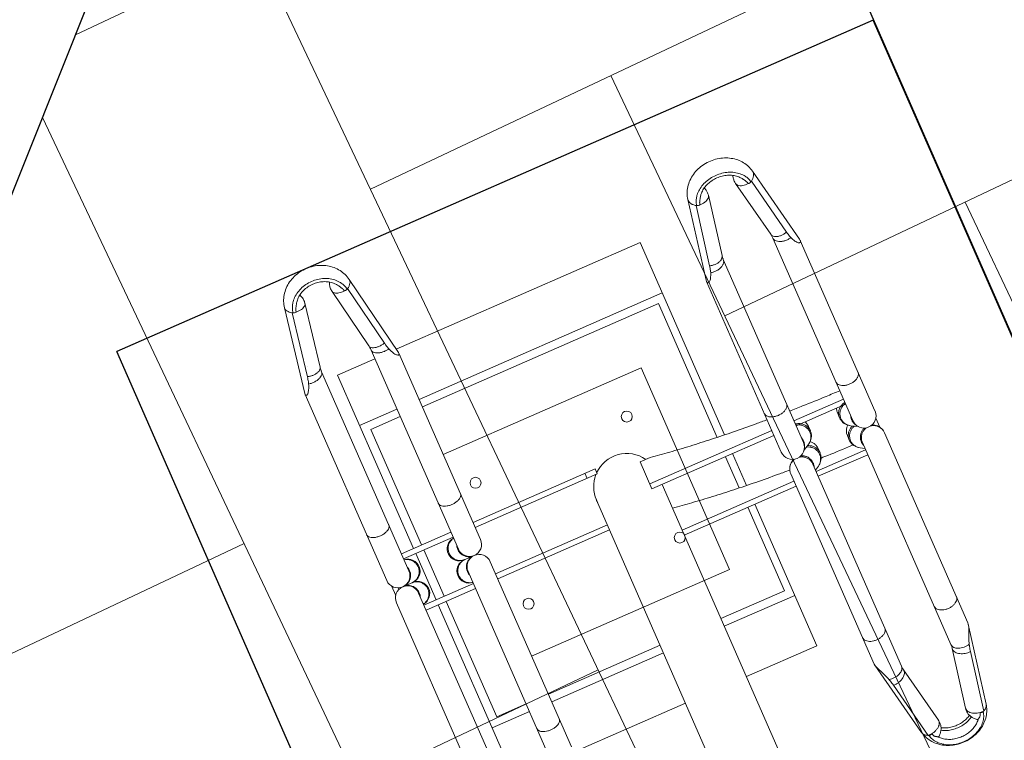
# Model space of a CAD drawing. Header units: metres. Extents: x 134157 to 138734, y 451157 to 455772.
# Tile 500 of 656: x 136619.096 to 136619.99, y 453796.769 to 453797.424. Entities that reach past the tile are written whole.
import ezdxf

# ---------------------------------------------------------------- set-up
doc = ezdxf.new("R2010")
doc.units = ezdxf.units.M
doc.linetypes.add('HIDDEN', pattern=[9.525, 6.35, -3.175])
doc.layers.add('-DR-alg-hulplijnen', color=210, linetype='Continuous', plot=False)
doc.layers.add('-DR-nw-gr-arc-gras', color=7, linetype='Continuous', true_color=0xb5d5a4)
for name, color, linetype in [('-DR-nw-inr-fietsparkeren Tulip enkele beugel', 2, 'Continuous'), ('-DR-nw-maatvoering', 3, 'Continuous'), ('-DR-nw-vh-kantverharding', 3, 'Continuous'), ('VELOPA-FIG15HIDDEN', 1, 'HIDDEN'), ('VELOPA-FIG25', 1, 'Continuous')]:
    doc.layers.add(name, color=color, linetype=linetype)
doc.layers.add('-DR-nw-vh-arc-sbs df bruinrood Broeder Alarmstraat', color=7, linetype='Continuous', lineweight=9, true_color=0xd8beb6)
doc.styles.add('2-5TXT', font='arial.ttf')
doc.styles.add('Drong', font='txt', dxfattribs={"height": 1.8})
doc.dimstyles.new('Drong', dxfattribs={"dimtxt": 1.8, "dimasz": 2.5, "dimexe": 0, "dimexo": 0, "dimgap": 0.9, "dimtad": 1, "dimzin": 0, "dimdsep": 46, "dimtxsty": 'Drong', "dimblk": 'dimblk-wit', "dimcen": 0, "dimse1": 1, "dimse2": 1, "dimclrd": 256, "dimclre": 1, "dimclrt": 7, "dimadec": 0, "dimazin": 0, "dimtfac": 1, "dimtmove": 0, "dimatfit": 3, "dimfxl": 1, "dimtolj": 1, "dimtzin": 0, "dimarcsym": 0})
doc.dimstyles.new('VELOPA-drukwerk', dxfattribs={"dimscale": 0, "dimtxt": 2.5, "dimasz": 2, "dimexe": 1, "dimexo": 1, "dimgap": 1, "dimtad": 1, "dimdec": 0, "dimdsep": 46, "dimtxsty": '2-5TXT', "dimcen": 8, "dimadec": 1, "dimazin": 0, "dimtfac": 1, "dimtdec": 0, "dimtmove": 0, "dimatfit": 3, "dimfxl": 1, "dimtolj": 1, "dimtzin": 0, "dimarcsym": 0})
pattern_1 = [(115.335625, (136419.71802, 453326.2367), (-0.223681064, -0.105903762), [0.06, -0.187485]), (205.335625, (136419.71802, 453326.2367), (0.105903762, -0.223681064), [0.06, -0.187485])]

# ---------------------------------------------------------------- blocks, each defined once
blk = doc.blocks.new('*D482')
at = {"layer": '-DR-alg-hulplijnen', "color": 0, "lineweight": -2, "ltscale": 4, "transparency": 16777216}
for p, q in [((0, -770.72), (0, -1064.73)), ((3625, -770.72), (3625, -1064.73)), ((41.43, -1044.01), (3583.57, -1044.01))]:
    blk.add_line(p, q, dxfattribs=at)
at = {"layer": '-DR-alg-hulplijnen', "color": 0, "ltscale": 4, "transparency": 16777216}
for points in [[(41.43, -1037.1), (41.43, -1050.92), (0, -1044.01)], [(3583.57, -1037.1), (3583.57, -1050.92), (3625, -1044.01)]]:
    blk.add_solid(points, dxfattribs=at)
at = {"layer": 'Defpoints', "color": 0, "ltscale": 4, "transparency": 16777216}
for p in [(0, -750), (3625, -750), (3625, -1044.01)]:
    blk.add_point(p, dxfattribs=at)
at = {"layer": '-DR-alg-hulplijnen', "color": 0, "ltscale": 4, "transparency": 16777216, "insert": (1812.5, -996.83), "char_height": 51.792, "attachment_point": 5, "style": '2-5TXT'}
blk.add_mtext('\\A1;3625', dxfattribs=at)
blk = doc.blocks.new('*D481')
at = {"layer": '-DR-alg-hulplijnen', "color": 0, "lineweight": -2, "ltscale": 4, "transparency": 16777216}
for p, q in [((3645.72, 0), (4009.12, 0)), ((3988.4, -41.43), (3988.4, -708.57)), ((3645.72, -750), (4009.12, -750))]:
    blk.add_line(p, q, dxfattribs=at)
at = {"layer": '-DR-alg-hulplijnen', "color": 0, "ltscale": 4, "transparency": 16777216}
for points in [[(3981.5, -41.43), (3995.31, -41.43), (3988.4, 0)], [(3981.5, -708.57), (3995.31, -708.57), (3988.4, -750)]]:
    blk.add_solid(points, dxfattribs=at)
at = {"layer": 'Defpoints', "color": 0, "ltscale": 4, "transparency": 16777216}
for p in [(3625, 0), (3625, -750), (3988.4, -750)]:
    blk.add_point(p, dxfattribs=at)
at = {"layer": '-DR-alg-hulplijnen', "color": 0, "ltscale": 4, "transparency": 16777216, "insert": (3941.24, -375), "char_height": 51.792, "attachment_point": 5, "rotation": 90, "style": '2-5TXT'}
blk.add_mtext('\\A1;750', dxfattribs=at)
blk = doc.blocks.new('dimblk-wit')
at = {"color": 7}
blk.add_line((0, -0.33333), (0, 0.33333), dxfattribs=at)
blk.add_solid([(0, 0), (-0.8, 0.2), (-0.8, -0.2)], dxfattribs=at)
blk = doc.blocks.new('*D634')
at = {"layer": '-DR-nw-maatvoering', "lineweight": -2, "transparency": 16777216}
blk.add_line((136616.46966, 453791.64601), (136622.29683, 453806.2632), dxfattribs=at)
at = {"layer": 'Defpoints', "color": 0, "transparency": 16777216}
for p in [(136622.48198, 453806.72765), (136622.8896, 453806.56515), (136616.69212, 453791.01906)]:
    blk.add_point(p, dxfattribs=at)
at = {"layer": '-DR-nw-maatvoering', "lineweight": -2, "transparency": 16777216, "xscale": 0.5, "yscale": 0.5, "zscale": 0.5}
for p, rotation in [((136622.48198, 453806.72765), 68.26520454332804), ((136616.2845, 453791.18156), 248.2652045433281)]:
    blk.add_blockref('dimblk-wit', p, dxfattribs=dict(at, rotation=rotation))
at = {"layer": '-DR-nw-maatvoering', "color": 7, "transparency": 16777216, "insert": (136619.04541, 453799.08928), "char_height": 0.36, "attachment_point": 5, "rotation": 68.2652, "style": 'Drong'}
blk.add_mtext('\\A1;16.75', dxfattribs=at)
blk = doc.blocks.new('Fietsenrek Tulip enkel')
at = {"layer": '-DR-alg-hulplijnen', "ltscale": 4}
for p, q in [((0, -750), (0, 0)), ((1925, 0), (0, 0)), ((0, -750), (0, 0)), ((1925, -750), (0, -750))]:
    blk.add_line(p, q, dxfattribs=at)
at = {"layer": 'VELOPA-FIG15HIDDEN', "color": 252, "linetype": 'Continuous', "lineweight": 9}
for p, q in [((272.07, -212), (272.07, -163)), ((277.07, -212), (277.07, -163)), ((323.07, -212), (323.07, -163)), ((277.07, -355), (277.07, -234)), ((323.07, -344.85), (323.07, -234)), ((309.46, -395), (309.46, -516)), ((354.69, -516), (354.69, -405.15)), ((309.46, -538), (309.46, -587)), ((354.69, -587), (354.69, -538))]:
    blk.add_line(p, q, dxfattribs=at)
for points, start_tangent, end_tangent in [([(332.84, -405.15), (335.47, -423.24), (337.87, -442.53), (339.99, -462.76), (341.83, -483.8), (343.37, -505.54), (344.03, -516.62)], (0.154868, -0.987935), (0.055549, -0.998456)), ([(345.42, -546.95), (345.55, -550.64), (346.16, -573.73), (346.25, -578.43)], (0.036012, -0.999351), (0.016893, -0.999857))]:
    blk.add_spline(points, degree=3, dxfattribs=dict(at, start_tangent=start_tangent, end_tangent=end_tangent))
at = {"layer": 'VELOPA-FIG25', "color": 252, "linetype": 'Continuous', "lineweight": 9}
for p, q in [((103.45, -141.09), (24.76, -155.41)), ((103.5, -141.08), (104.33, -141)), ((289.07, -141), (104.33, -141)), ((295.31, -143), (304.89, -143)), ((494.84, -141), (311.07, -141)), ((90.53, -149.36), (31.82, -160.04)), ((299.22, -148), (300.84, -148)), ((300.07, -152), (300.07, -162)), ((87.18, -163.39), (28.48, -174.07)), ((289.07, -163), (91.51, -163)), ((507.49, -163), (311.07, -163)), ((328.07, -212), (328.07, -163)), ((272.07, -175), (100.07, -175)), ((100.07, -175), (100.07, -212)), ((150.07, -175), (150.07, -212)), ((323.07, -175), (277.07, -175)), ((500.07, -175), (328.07, -175)), ((450.07, -175), (450.07, -212)), ((272.07, -183), (157.57, -183)), ((157.57, -183), (157.57, -212)), ((323.07, -183), (277.07, -183)), ((442.57, -183), (328.07, -183)), ((442.57, -212), (442.57, -183)), ((28.48, -200.93), (87.18, -211.61)), ((91.51, -212), (289.07, -212)), ((300.07, -213), (300.07, -223)), ((311.07, -212), (507.49, -212)), ((103.45, -233.91), (24.76, -219.59)), ((31.82, -214.96), (90.53, -225.64)), ((100.07, -233.29), (100.07, -475)), ((104.33, -234), (103.5, -233.92)), ((104.33, -234), (289.07, -234)), ((150.07, -234), (150.07, -475)), ((157.57, -234), (157.57, -468)), ((272.07, -355), (272.07, -234)), ((311.07, -234), (494.84, -234)), ((328.07, -344.85), (328.07, -234)), ((442.57, -344.85), (442.57, -234)), ((450.07, -234), (450.07, -344.85)), ((500.07, -233.11), (500.07, -344.85)), ((277.07, -345), (272.07, -345)), ((298.66, -344.85), (630.26, -344.85)), ((277.07, -355), (272.07, -355)), ((309.46, -395), (282.68, -395)), ((282.68, -395), (282.68, -405)), ((304.54, -395), (304.54, -516)), ((309.46, -405.15), (630.25, -405.15)), ((359.61, -516), (359.61, -405.15)), ((442.57, -468), (442.57, -405.15)), ((450.07, -405.15), (450.07, -475)), ((500.07, -405.15), (500.07, -475)), ((157.57, -468), (290.3, -468)), ((309.46, -468), (340.45, -468)), ((359.61, -468), (442.57, -468)), ((290.91, -475), (100.07, -475)), ((341.06, -475), (309.46, -475)), ((500.07, -475), (359.61, -475)), ((155.58, -516.13), (81.68, -530.44)), ((155.61, -516.12), (156.75, -516)), ((325.91, -516), (156.75, -516)), ((536.17, -516), (347.52, -516)), ((537.37, -516.13), (536.17, -516)), ((537.4, -516.14), (610.29, -530.44)), ((144.87, -524.36), (89.71, -535.04)), ((337.15, -522.16), (336.35, -523.53)), ((615.29, -535.04), (560.89, -524.36)), ((329.17, -541.84), (332.98, -535.37)), ((140.88, -538.37), (85.72, -549.05)), ((325.91, -538), (144.71, -538)), ((304.54, -538), (304.54, -587)), ((548.04, -538), (347.52, -538)), ((353.35, -538), (351.08, -541.84)), ((359.61, -587), (359.61, -538)), ((551.78, -538.37), (552.61, -538.45)), ((606.18, -549.04), (551.78, -538.37)), ((314.45, -548), (318.8, -548)), ((340.72, -548), (336.36, -548)), ((85.72, -575.95), (140.88, -586.63)), ((318.8, -577), (314.45, -577)), ((336.36, -577), (340.72, -577)), ((551.78, -586.63), (606.18, -575.96)), ((89.71, -589.96), (144.87, -600.64)), ((144.71, -587), (325.83, -587)), ((332.98, -589.63), (329.17, -583.16)), ((347.52, -587), (548.04, -587)), ((351.08, -583.16), (353.35, -587)), ((551.78, -586.63), (552.61, -586.55)), ((560.89, -600.64), (615.29, -589.96)), ((155.58, -608.87), (81.68, -594.56)), ((537.38, -608.87), (610.29, -594.56)), ((332.17, -607), (341.13, -607)), ((336.13, -602), (336.66, -602)), ((336.35, -601.47), (337.15, -602.84)), ((156.75, -609), (155.61, -608.88)), ((156.75, -609), (325.83, -609)), ((347.52, -609), (536.17, -609)), ((536.17, -609), (537.38, -608.87))]:
    blk.add_line(p, q, dxfattribs=at)
at = {"layer": 'VELOPA-FIG25', "color": 252, "lineweight": 9, "ltscale": 4}
for p, q in [((204.68, -430.11), (204.68, -234)), ((404.68, -430.11), (404.68, -234)), ((204.68, -430.11), (404.68, -430.11))]:
    blk.add_line(p, q, dxfattribs=at)
at = {"layer": 'VELOPA-FIG25', "color": 252, "lineweight": 9}
for centre in [(240.07, -250.5), (360.07, -250.5), (240.07, -400.5), (360.07, -400.5)]:
    blk.add_circle(centre, 5, dxfattribs=at)
at = {"layer": 'VELOPA-FIG25', "color": 252, "linetype": 'Continuous', "lineweight": 9}
for centre, radius, start, end in [((289.07, -152), 11, 270, 90), ((311.07, -152), 11, 90, 270), ((289.07, -162), 11, 185.22659, 0), ((311.07, -162), 11, 180, 354.7786), ((289.07, -213), 11, 0, 174.77355), ((311.07, -213), 11, 5.22154, 180), ((289.07, -223), 11, 270, 90), ((311.07, -223), 11, 90, 270), ((298.44, -375), 30.15, 90, 135), ((300.07, -375), 30.25, 88.04586, 96.65236), ((298.44, -375), 30.15, 138.16915, 238.34468), ((325.98, -527), 11, 270, 90), ((325.98, -598), 11, 270, 90)]:
    blk.add_arc(centre, radius, start, end, dxfattribs=at)
for points, start_tangent, end_tangent in [([(104.33, -141), (105.18, -141.17), (105.6, -141.69), (105.47, -142.5), (104.77, -143.48), (103.53, -144.56), (101.77, -145.66), (99.6, -146.72), (97.03, -147.72)], (1, 0), (-0.941904, -0.335883)), ([(243.54, -163), (245.23, -162.55), (246.78, -161.25), (248.07, -159.2), (248.99, -156.57), (249.47, -153.57), (249.47, -150.43), (248.99, -147.43), (248.07, -144.8), (246.78, -142.75), (245.23, -141.45), (243.54, -141)], (1, 0), (-1, 0)), ([(90.53, -149.36), (91.16, -152.21), (91.37, -155.1), (91.14, -157.8), (90.49, -160.13), (89.46, -161.93), (88.14, -163.06), (87.18, -163.39)], (0.285893, -0.958262), (-0.983181, -0.182632)), ([(97.03, -147.72), (95.09, -148.33), (92.92, -148.87), (90.53, -149.36)], (-0.941902, -0.335887), (-0.983851, -0.178987)), ([(91.51, -163), (93.18, -162.57), (94.71, -161.3), (95.99, -159.31), (96.92, -156.73), (97.43, -153.79), (97.46, -150.71), (97.03, -147.72)], (1, 0.000011), (-0.22413, 0.974559)), ([(24.76, -155.41), (19.14, -157.07), (13.87, -159.94), (9.11, -164.03), (5.22, -169.1), (2.33, -174.99), (0.59, -181.39), (0.07, -188.01), (0.77, -194.58), (2.64, -200.81), (5.58, -206.47), (9.41, -211.28), (14.05, -215.18), (19.19, -217.95), (24.76, -219.59)], (-0.983851, -0.178987), (0.983851, -0.178987)), ([(30.3, -157.97), (30.16, -157.81), (28.33, -156.25), (26.43, -155.44), (24.76, -155.41)], (-0.664445, 0.747337), (-0.984307, -0.176465)), ([(32.13, -160.57), (29.97, -161.09)], (-0.983851, -0.178987), (-0.95722, -0.289363)), ([(31.82, -160.04), (30.3, -157.97)], (-0.522561, 0.852602), (-0.664445, 0.747337)), ([(32.13, -160.57), (31.98, -160.3), (31.82, -160.04)], (-0.492704, 0.870197), (-0.522561, 0.852602)), ([(32.54, -163.59), (32.66, -162.61), (32.52, -161.54), (32.13, -160.57)], (0.277119, 0.960836), (-0.492704, 0.870197)), ([(289.16, -163.63), (292.17, -163.19), (295.02, -161.91), (297.39, -159.88), (299.08, -157.27), (299.96, -154.3), (300.07, -152.75)], (0.999968, 0.008039), (0, 1)), ([(310.99, -163.63), (308.23, -163.26), (305.57, -162.18), (303.3, -160.45), (301.55, -158.19), (300.45, -155.57), (300.07, -152.75)], (-0.999973, 0.00737), (0, 1)), ([(24.18, -163.89), (22.9, -164.83), (19.08, -168.65), (16.05, -173.35), (13.94, -178.73), (12.86, -184.53), (12.86, -190.47), (13.94, -196.27), (16.05, -201.65), (19.08, -206.35), (22.9, -210.17), (24.18, -211.11)], (-0.824515, -0.56584), (0.824513, -0.565843)), ([(26.44, -166.51), (23.96, -168.21), (20.78, -171.45), (18.25, -175.44), (16.49, -180.01), (15.59, -184.93), (15.58, -189.98), (16.47, -194.91), (18.22, -199.49), (20.75, -203.51), (23.94, -206.78), (26.44, -208.49)], (-0.868033, -0.496506), (0.868033, -0.496507)), ([(24.23, -163.85), (24.18, -163.89)], (-0.825955, -0.563736), (-0.824515, -0.56584)), ([(28.95, -161.43), (27.32, -162.1), (24.23, -163.85)], (-0.940515, -0.339753), (-0.825955, -0.563736)), ([(28.3, -165.34), (27.29, -165.99), (26.44, -166.51)], (-0.843505, -0.537121), (-0.868096, -0.496396)), ([(32.54, -163.59), (31.44, -163.84), (30.36, -164.21), (29.32, -164.73), (28.3, -165.34)], (-0.983851, -0.178987), (-0.843505, -0.537121)), ([(28.48, -174.07), (29.37, -173.77), (30.66, -172.72), (31.68, -171.06), (32.35, -168.88), (32.65, -166.34), (32.54, -163.59)], (0.983331, 0.181823), (-0.109832, 0.99395)), ([(29.97, -161.09), (28.95, -161.43)], (-0.95722, -0.289363), (-0.940515, -0.339753)), ([(91.51, -163), (90.06, -163.04), (88.62, -163.17), (87.18, -163.39)], (-1, -0.00001), (-0.983851, -0.178987)), ([(278.22, -163), (279.07, -165.77), (280.76, -168.38), (283.13, -170.4), (285.98, -171.69), (289.07, -172.13)], (0.163153, -0.986601), (1, 0)), ([(285.53, -163.05), (285.98, -163.19), (288.99, -163.63)], (0.947786, -0.318908), (0.999968, -0.008039)), ([(288.99, -163.63), (289.07, -163.63)], (0.999968, -0.008039), (1, 0)), ([(289.07, -172.13), (292.17, -171.69), (295.02, -170.4), (297.39, -168.38), (299.08, -165.77), (299.96, -162.8), (300.05, -162)], (1, 0), (0.06937, 0.997591)), ([(289.07, -163.63), (289.16, -163.63)], (1, 0), (0.999968, 0.008039)), ([(300.05, -162), (300.07, -161.25)], (0.06937, 0.997591), (0, 1)), ([(300.1, -161.99), (300.07, -161.25)], (-0.069162, 0.997605), (0, 1)), ([(311.07, -172.13), (308.23, -171.76), (305.57, -170.67), (303.3, -168.94), (301.55, -166.69), (300.45, -164.07), (300.1, -161.99)], (-1, 0), (-0.069162, 0.997605)), ([(311.07, -163.63), (310.99, -163.63)], (-1, 0), (-0.999973, 0.00737)), ([(321.93, -163.01), (321.7, -164.07), (320.6, -166.69), (318.85, -168.94), (316.57, -170.67), (313.92, -171.76), (311.07, -172.13)], (-0.163854, -0.986485), (-1, 0)), ([(311.16, -163.63), (311.07, -163.63)], (-0.999973, -0.00737), (-1, 0)), ([(314.58, -163.06), (313.92, -163.26), (311.16, -163.63)], (-0.948795, -0.315892), (-0.999973, -0.00737)), ([(28.48, -174.07), (24.93, -174.25), (21.42, -173.52), (19.89, -172.88)], (-0.983851, -0.178987), (-0.898158, 0.439672)), ([(28.48, -200.93), (24.93, -200.75), (21.42, -201.48), (19.89, -202.12)], (-0.983851, 0.178987), (-0.898127, -0.439737)), ([(32.54, -211.41), (32.65, -208.66), (32.35, -206.12), (31.68, -203.94), (30.66, -202.28), (29.37, -201.23), (28.48, -200.93)], (0.109832, 0.99395), (-0.98333, 0.181828)), ([(278.22, -212), (279.07, -209.23), (280.76, -206.62), (283.13, -204.6), (285.98, -203.31), (289.07, -202.87)], (0.163151, 0.986601), (1, 0)), ([(289.07, -202.87), (292.17, -203.31), (295.02, -204.6), (297.39, -206.62), (299.08, -209.23), (299.96, -212.2), (300.05, -213)], (1, 0), (0.06937, -0.997591)), ([(311.07, -202.87), (308.23, -203.24), (305.57, -204.33), (303.3, -206.06), (301.55, -208.31), (300.45, -210.93), (300.1, -213.01)], (-1, 0), (-0.069162, -0.997605)), ([(321.93, -211.99), (321.7, -210.93), (320.6, -208.31), (318.85, -206.06), (316.57, -204.33), (313.92, -203.24), (311.07, -202.87)], (-0.163856, 0.986484), (-1, 0)), ([(24.18, -211.11), (24.23, -211.15)], (0.824513, -0.565843), (0.825955, -0.563736)), ([(24.23, -211.15), (27.32, -212.9), (28.95, -213.57)], (0.825955, -0.563736), (0.940547, -0.339662)), ([(26.44, -208.49), (27.28, -209), (28.29, -209.65)], (0.868097, -0.496395), (0.843367, -0.537337)), ([(28.29, -209.65), (29.31, -210.26), (30.35, -210.78), (31.43, -211.15), (32.54, -211.41)], (0.843367, -0.537337), (0.983851, -0.178987)), ([(28.95, -213.57), (29.97, -213.91)], (0.940547, -0.339662), (0.95722, -0.289363)), ([(29.97, -213.91), (32.13, -214.43)], (0.95722, -0.289363), (0.983851, -0.178987)), ([(32.13, -214.43), (31.98, -214.7), (31.82, -214.96)], (-0.492704, -0.870197), (-0.522561, -0.852602)), ([(32.54, -211.41), (32.66, -212.39), (32.52, -213.46), (32.13, -214.43)], (0.277119, -0.960836), (-0.492704, -0.870197)), ([(90.53, -225.64), (91.16, -222.79), (91.37, -219.9), (91.14, -217.2), (90.49, -214.87), (89.46, -213.07), (88.14, -211.94), (87.18, -211.61)], (0.285893, 0.958262), (-0.983181, 0.182632)), ([(87.18, -211.61), (88.62, -211.83), (90.06, -211.96), (91.51, -212)], (0.983851, -0.178987), (1, 0)), ([(91.51, -212), (93.18, -212.43), (94.71, -213.7), (95.99, -215.69), (96.92, -218.27), (97.43, -221.21), (97.46, -224.29), (97.03, -227.28)], (1, 0), (-0.224064, -0.974575)), ([(243.54, -212), (245.23, -212.45), (246.78, -213.75), (248.07, -215.8), (248.99, -218.43), (249.47, -221.43), (249.47, -224.57), (248.99, -227.57), (248.07, -230.2), (246.78, -232.25), (245.23, -233.55), (243.54, -234)], (1, 0), (-1, 0)), ([(285.53, -211.95), (285.98, -211.81), (288.99, -211.37)], (0.947784, 0.318914), (0.999968, 0.00804)), ([(288.99, -211.37), (289.07, -211.37)], (0.999968, 0.00804), (1, 0)), ([(289.07, -211.37), (289.16, -211.37)], (1, 0), (0.999968, -0.00804)), ([(289.16, -211.37), (292.17, -211.81), (295.02, -213.09), (297.39, -215.12), (299.08, -217.73), (299.96, -220.7), (300.07, -222.25)], (0.999968, -0.00804), (0, -1)), ([(300.05, -213), (300.07, -213.75)], (0.06937, -0.997591), (0, -1)), ([(310.99, -211.37), (308.23, -211.74), (305.57, -212.82), (303.3, -214.55), (301.55, -216.81), (300.45, -219.43), (300.07, -222.25)], (-0.999973, -0.00737), (0, -1)), ([(300.1, -213.01), (300.07, -213.75)], (-0.069162, -0.997605), (0, -1)), ([(311.07, -211.37), (310.99, -211.37)], (-1, 0), (-0.999973, -0.00737)), ([(311.16, -211.37), (311.07, -211.37)], (-0.999973, 0.00737), (-1, 0)), ([(314.58, -211.94), (313.92, -211.74), (311.16, -211.37)], (-0.948797, 0.315886), (-0.999973, 0.00737)), ([(466.99, -212), (468.59, -212.37), (470.07, -213.47), (471.34, -215.22), (472.32, -217.5), (472.94, -220.15), (473.15, -223), (472.94, -225.85), (472.32, -228.5), (471.34, -230.78), (470.07, -232.53), (468.59, -233.63), (466.99, -234)], (1, 0), (-1, 0)), ([(24.76, -219.59), (26.43, -219.56), (28.33, -218.75), (30.16, -217.19), (30.3, -217.03)], (0.984307, -0.176465), (0.664445, 0.747337)), ([(30.3, -217.03), (31.82, -214.96)], (0.664445, 0.747337), (0.522561, 0.852602)), ([(90.53, -225.64), (92.92, -226.13), (95.09, -226.67), (97.03, -227.28)], (0.983851, -0.178987), (0.941904, -0.335883)), ([(97.03, -227.28), (99.61, -228.29), (101.78, -229.34), (103.54, -230.45), (104.79, -231.53), (105.47, -232.51), (105.6, -233.31), (105.18, -233.83), (104.33, -234)], (0.941904, -0.335883), (-1, 0)), ([(301.7, -344.87), (300.51, -344.85)], (-0.99923, 0.039239), (-1, 0.000004)), ([(282.68, -405), (285.33, -423.24), (287.72, -442.53), (289.84, -462.76), (291.68, -483.8), (293.23, -505.54), (293.85, -516)], (0.155063, -0.987905), (0.055968, -0.998433)), ([(156.75, -516), (157.74, -516.17), (158.34, -516.69), (158.4, -517.5), (157.89, -518.48), (156.84, -519.56), (155.28, -520.66), (153.31, -521.72), (150.95, -522.72)], (1, 0), (-0.932927, -0.360065)), ([(287.55, -538), (289.46, -537.55), (291.21, -536.25), (292.67, -534.2), (293.71, -531.57), (294.25, -528.57), (294.25, -525.43), (293.71, -522.43), (292.67, -519.8), (291.21, -517.75), (289.46, -516.45), (287.55, -516)], (1, 0), (-1, 0)), ([(336.68, -525.38), (336.93, -524.15), (338.03, -521.5), (339.77, -519.22), (342.04, -517.47), (344.68, -516.37), (347.52, -516)], (0.146745, 0.989174), (1, 0.000001)), ([(347.52, -516), (344.82, -516.32), (342.3, -517.24), (340.16, -518.63), (338.46, -520.31), (337.15, -522.16)], (-1, -0.000001), (-0.508282, -0.86119)), ([(510.07, -538), (511.86, -537.63), (513.53, -536.53), (514.96, -534.78), (516.06, -532.5), (516.76, -529.85), (516.99, -527), (516.76, -524.15), (516.06, -521.5), (514.96, -519.22), (513.53, -517.47), (511.86, -516.37), (510.07, -516)], (1, 0), (-1, 0)), ([(554.41, -522.72), (551.44, -521.69), (548.66, -520.63), (546.07, -519.55), (543.64, -518.48), (541.37, -517.49), (539.33, -516.69), (537.55, -516.17), (537.37, -516.13)], (-0.951021, 0.309127), (-0.981045, 0.193781)), ([(144.87, -524.36), (145.51, -527.21), (145.68, -530.1), (145.35, -532.8), (144.56, -535.13), (143.36, -536.93), (141.84, -538.06), (140.88, -538.37)], (0.298566, -0.954389), (-0.98157, -0.191104)), ([(144.71, -538), (146.59, -537.57), (148.32, -536.3), (149.77, -534.31), (150.82, -531.73), (151.39, -528.79), (151.43, -525.71), (150.95, -522.72)], (1, 0.000011), (-0.251596, 0.967832)), ([(150.95, -522.72), (149.15, -523.33), (147.11, -523.87), (144.87, -524.36)], (-0.932926, -0.360069), (-0.981767, -0.19009)), ([(336.37, -523.78), (337.07, -522.31), (337.15, -522.16)], (0.356714, 0.934214), (0.508346, 0.861153)), ([(548.04, -538), (549.72, -537.67), (551.31, -536.69), (552.7, -535.13), (553.8, -533.08), (554.56, -530.66), (554.93, -528.02), (554.88, -525.32), (554.41, -522.72)], (1, 0), (-0.256996, 0.966413)), ([(552.61, -538.45), (554.25, -538.15), (555.87, -537.28), (557.38, -535.88), (558.7, -534.03), (559.76, -531.82), (560.51, -529.39), (560.89, -526.85), (560.89, -524.36)], (1, 0), (-0.078086, 0.996947)), ([(560.89, -524.36), (558.61, -523.87), (556.45, -523.33), (554.41, -522.72)], (-0.981275, 0.192614), (-0.951021, 0.309127)), ([(81.68, -530.44), (76.3, -532.1), (71.23, -534.97), (66.6, -539.1), (62.84, -544.21), (60.06, -550.14), (58.41, -556.57), (57.95, -563.19), (58.65, -569.74), (60.46, -575.93), (63.32, -581.57), (67, -586.33), (71.46, -590.2), (76.36, -592.92), (81.68, -594.56)], (-0.981767, -0.19009), (0.981767, -0.19009)), ([(89.71, -535.04), (87.89, -532.81), (85.85, -531.25), (83.73, -530.44), (81.68, -530.44)], (-0.555703, 0.831381), (-0.98182, -0.189817)), ([(87.85, -536.14), (86.48, -536.66)], (-0.948914, -0.315534), (-0.920843, -0.389933)), ([(90.05, -535.57), (87.85, -536.14)], (-0.981767, -0.19009), (-0.948914, -0.315534)), ([(90.05, -535.57), (89.88, -535.3), (89.71, -535.04)], (-0.524241, 0.85157), (-0.555703, 0.831381)), ([(90.44, -538.59), (90.6, -537.61), (90.46, -536.54), (90.05, -535.57)], (0.330721, 0.943729), (-0.524241, 0.85157)), ([(346.77, -538.63), (343.93, -538.26), (341.27, -537.18), (338.98, -535.45), (337.21, -533.19), (336.16, -530.85)], (-1, 0), (-0.29808, 0.954541)), ([(347.52, -538), (344.68, -537.63), (342.04, -536.53), (339.77, -534.78), (338.03, -532.5), (336.93, -529.85), (336.68, -528.62)], (-1, 0), (-0.146748, 0.989174)), ([(610.29, -530.44), (612.26, -531.25), (613.96, -532.81), (615.29, -535.04)], (0.981263, -0.192671), (0.404108, -0.914711)), ([(610.29, -594.56), (615.62, -592.89), (620.65, -590.02), (625.25, -585.88), (628.98, -580.77), (631.73, -574.82), (633.36, -568.39), (633.81, -561.77), (633.11, -555.23), (631.31, -549.04), (628.48, -543.41), (624.83, -538.67), (620.4, -534.8), (615.56, -532.08), (610.29, -530.44)], (0.981275, 0.192614), (-0.981275, 0.192614)), ([(615.17, -538.59), (615.33, -536.8), (615.29, -535.04)], (0.137409, 0.990514), (-0.078086, 0.996947)), ([(615.17, -538.59), (615.5, -537.88), (615.67, -537.08), (615.68, -536.28), (615.51, -535.57)], (0.514283, 0.857621), (-0.361583, 0.93234)), ([(615.51, -535.57), (615.4, -535.3), (615.29, -535.04)], (-0.361583, 0.93234), (-0.404108, 0.914711)), ([(615.51, -589.43), (619.97, -587.9), (624.06, -585.17), (627.6, -581.35), (630.41, -576.65), (632.36, -571.27), (633.36, -565.47), (633.36, -559.53), (632.36, -553.73), (630.41, -548.35), (627.6, -543.65), (624.06, -539.83), (619.97, -537.1), (615.51, -535.57)], (0.981275, 0.192614), (-0.981275, 0.192614)), ([(82.33, -539.07), (81.38, -539.83), (77.79, -543.65), (74.94, -548.35), (72.96, -553.73), (71.95, -559.53), (71.95, -565.47), (72.96, -571.27), (74.94, -576.65), (77.79, -581.35), (81.38, -585.17), (82.33, -585.93)], (-0.798743, -0.601673), (0.79874, -0.601676)), ([(84.78, -541.38), (82.28, -543.2), (79.31, -546.43), (76.96, -550.42), (75.31, -554.98), (74.45, -559.91), (74.44, -564.97), (75.28, -569.91), (76.92, -574.51), (79.28, -578.52), (82.26, -581.78), (84.78, -583.62)], (-0.859687, -0.510821), (0.859688, -0.510819)), ([(82.37, -539.04), (82.33, -539.07)], (-0.800286, -0.599618), (-0.798743, -0.601673)), ([(86.48, -536.66), (85.53, -537.1), (82.37, -539.04)], (-0.920843, -0.389933), (-0.800286, -0.599618)), ([(90.44, -538.59), (89.4, -538.84), (88.39, -539.21), (87.39, -539.73), (86.41, -540.34), (85.41, -540.99), (84.78, -541.38)], (-0.981767, -0.19009), (-0.859726, -0.510755)), ([(85.72, -549.05), (86.61, -548.77), (88.09, -547.72), (89.28, -546.06), (90.1, -543.88), (90.49, -541.34), (90.44, -538.59)], (0.981648, 0.190704), (-0.099991, 0.994988)), ([(144.71, -538), (143.42, -538.04), (142.14, -538.17), (140.88, -538.37)], (-1, -0.00001), (-0.981767, -0.19009)), ([(294.92, -538), (295.4, -550.64), (296.02, -573.73), (296.23, -587)], (0.041638, -0.999133), (0.011799, -0.99993)), ([(307.89, -538.01), (307.96, -538.57), (308.84, -541.57), (310.52, -544.2), (312.88, -546.25), (314.8, -547.24)], (0.090936, -0.995857), (0.930369, -0.366625)), ([(308.9, -538), (309.79, -540.77), (311.51, -543.38), (313.89, -545.4), (316.74, -546.69), (319.84, -547.13)], (0.174882, -0.984589), (1, 0)), ([(318.8, -548), (321.5, -547.68), (324.02, -546.76), (326.17, -545.36), (327.87, -543.68), (329.17, -541.84)], (1, 0), (0.508282, 0.86119)), ([(319.84, -547.13), (322.92, -546.69), (325.74, -545.4), (328.07, -543.38), (329.17, -541.84)], (1, 0), (0.508374, 0.861137)), ([(321.31, -538.05), (321.76, -538.19), (324.85, -538.63)], (0.947822, -0.3188), (1, 0)), ([(324.85, -538.63), (325.68, -538.6)], (1, 0), (0.997121, 0.075833)), ([(325.68, -538.6), (325.99, -538.57)], (0.997121, 0.075833), (0.994588, 0.103899)), ([(325.99, -538.57), (326.06, -538.57)], (0.994588, 0.103899), (0.993922, 0.110083)), ([(326.06, -538.57), (327.93, -538.19), (330.75, -536.91), (330.94, -536.78)], (0.993922, 0.110083), (0.829471, 0.55855)), ([(336.36, -548), (333.53, -547.63), (330.88, -546.53), (328.61, -544.78), (327.74, -543.79)], (-1, 0), (-0.616132, 0.787643)), ([(336.69, -547.23), (335.24, -546.53), (332.97, -544.78), (331.23, -542.5), (330.2, -540.06)], (-0.929245, 0.369464), (-0.277578, 0.960703)), ([(341.75, -547.13), (338.91, -546.76), (336.25, -545.67), (333.96, -543.94), (332.19, -541.69), (331.06, -539.07), (330.97, -538.73)], (-1, 0), (-0.240806, 0.970573)), ([(351.08, -541.84), (349.78, -543.69), (348.08, -545.37), (345.95, -546.75), (343.44, -547.68), (340.72, -548)], (-0.508282, -0.86119), (-1, 0)), ([(351.08, -541.84), (349.46, -543.94), (347.21, -545.67), (344.58, -546.76), (341.75, -547.13)], (-0.508346, -0.861153), (-1, 0)), ([(347.59, -538.6), (346.77, -538.63)], (-0.997167, -0.075223), (-1, 0)), ([(350.25, -538.06), (349.6, -538.26), (347.59, -538.6)], (-0.948032, -0.318175), (-0.997167, -0.075223)), ([(551.78, -538.37), (550.54, -538.16), (549.29, -538.04), (548.04, -538)], (-0.981275, 0.192614), (-1, 0)), ([(615.17, -538.59), (614.57, -541.34), (613.55, -543.88), (612.19, -546.06), (610.57, -547.72), (608.8, -548.77), (607.01, -549.12), (606.18, -549.04)], (-0.137409, -0.990514), (-0.981207, 0.192957)), ([(606.18, -549.04), (609.14, -549.29), (612.1, -548.87), (614.95, -547.79), (617.54, -546.07), (619.75, -543.74), (620.34, -542.91)], (0.981275, -0.192614), (0.548469, 0.836171)), ([(618.3, -540.09), (617.69, -539.56), (616.94, -539.13), (616.09, -538.82), (615.17, -538.59)], (-0.699873, 0.714268), (-0.981275, 0.192614)), ([(620.02, -542.6), (619.97, -542.55), (619.74, -542.24), (619.49, -541.78), (619.18, -541.24), (618.79, -540.66), (618.3, -540.09)], (-0.791077, 0.611716), (-0.699873, 0.714268)), ([(620.34, -542.86), (620.29, -542.82), (620.02, -542.6)], (-0.768077, 0.640357), (-0.782709, 0.622388)), ([(620.34, -582.14), (623.07, -579.34), (625.37, -575.8), (627.1, -571.71), (628.18, -567.24), (628.55, -562.57), (628.2, -557.88), (627.14, -553.39), (625.41, -549.28), (623.1, -545.71), (620.34, -542.86)], (0.768079, 0.640355), (-0.768077, 0.640357)), ([(85.72, -549.05), (82.76, -549.29), (79.8, -548.87), (78.19, -548.35)], (-0.981767, -0.19009), (-0.930607, 0.36602)), ([(309.41, -546.77), (311.36, -547.55), (314.45, -548)], (0.887649, -0.460521), (1, 0)), ([(314.8, -547.24), (315.72, -547.55), (318.8, -548)], (0.930369, -0.366625), (1, 0)), ([(340.72, -548), (337.88, -547.63), (336.69, -547.23)], (-1, 0), (-0.929245, 0.369464)), ([(613.55, -576.69), (614.04, -575.8), (615.77, -571.71), (616.85, -567.24), (617.22, -562.57), (616.87, -557.88), (615.81, -553.39), (614.08, -549.28), (613.55, -548.31)], (0.504922, 0.863165), (-0.504948, 0.86315)), ([(615.6, -577.64), (617.08, -574.91), (618.77, -570.18), (619.63, -565.1), (619.63, -559.9), (618.77, -554.82), (617.08, -550.09), (615.6, -547.36)], (0.530484, 0.847695), (-0.530484, 0.847695)), ([(85.72, -575.95), (82.76, -575.71), (79.8, -576.13), (78.19, -576.65)], (-0.981767, 0.19009), (-0.930623, -0.365979)), ([(90.44, -586.41), (90.49, -583.66), (90.1, -581.12), (89.28, -578.94), (88.09, -577.28), (86.61, -576.23), (85.72, -575.95)], (0.099991, 0.994988), (-0.981647, 0.190708)), ([(307.89, -586.99), (307.96, -586.43), (308.84, -583.43), (310.52, -580.8), (312.88, -578.75), (314.8, -577.76)], (0.090934, 0.995857), (0.930369, 0.366625)), ([(308.9, -587), (309.79, -584.23), (311.51, -581.62), (313.89, -579.6), (316.74, -578.31), (319.84, -577.87)], (0.17488, 0.98459), (1, 0)), ([(309.41, -578.23), (311.36, -577.45), (314.45, -577)], (0.887649, 0.460521), (1, 0)), ([(314.8, -577.76), (315.72, -577.45), (318.8, -577)], (0.930369, 0.366625), (1, 0)), ([(329.17, -583.16), (327.87, -581.32), (326.17, -579.64), (324.04, -578.25), (321.52, -577.33), (318.8, -577)], (-0.508282, 0.86119), (-1, 0)), ([(319.84, -577.87), (322.92, -578.31), (325.74, -579.6), (328.07, -581.62), (329.17, -583.16)], (1, 0), (0.508374, -0.861137)), ([(336.36, -577), (333.53, -577.37), (330.88, -578.47), (328.61, -580.22), (327.74, -581.21)], (-1, 0), (-0.616143, -0.787634)), ([(336.69, -577.77), (335.24, -578.47), (332.97, -580.22), (331.23, -582.5), (330.2, -584.94)], (-0.929245, -0.369464), (-0.277578, -0.960703)), ([(341.75, -577.87), (338.91, -578.24), (336.25, -579.33), (333.96, -581.06), (332.19, -583.31), (331.06, -585.93), (330.97, -586.27)], (-1, 0), (-0.240806, -0.970573)), ([(340.72, -577), (337.88, -577.37), (336.69, -577.77)], (-1, 0), (-0.929245, -0.369464)), ([(340.72, -577), (343.42, -577.32), (345.93, -578.24), (348.08, -579.63), (349.78, -581.31), (351.08, -583.16)], (1, 0), (0.508282, -0.86119)), ([(351.08, -583.16), (349.46, -581.06), (347.21, -579.33), (344.58, -578.24), (341.75, -577.87)], (-0.508346, 0.861153), (-1, 0)), ([(606.18, -575.96), (609.14, -575.71), (612.1, -576.13), (614.95, -577.21), (617.54, -578.93), (619.75, -581.26), (620.34, -582.09)], (0.981275, 0.192614), (0.548437, -0.836192)), ([(606.18, -575.96), (607.01, -575.88), (607.05, -575.88)], (0.981207, 0.192956), (0.999968, -0.007991)), ([(607.05, -575.88), (608.8, -576.23), (610.57, -577.28), (612.19, -578.94), (613.55, -581.12), (614.57, -583.66), (615.17, -586.41)], (0.999968, -0.007991), (0.137409, -0.990514)), ([(81.68, -594.56), (83.73, -594.56), (85.85, -593.75), (87.89, -592.19), (89.71, -589.96)], (0.98182, -0.189817), (0.555703, 0.831381)), ([(82.33, -585.93), (82.37, -585.96)], (0.79874, -0.601676), (0.800286, -0.599618)), ([(82.37, -585.96), (85.53, -587.9), (86.49, -588.34)], (0.800286, -0.599618), (0.920907, -0.389783)), ([(84.78, -583.62), (85.4, -584), (86.4, -584.65), (87.38, -585.26), (88.37, -585.78), (89.39, -586.15), (90.44, -586.41)], (0.859727, -0.510754), (0.981767, -0.19009)), ([(86.49, -588.34), (87.85, -588.86)], (0.920907, -0.389783), (0.948914, -0.315534)), ([(87.85, -588.86), (90.05, -589.43)], (0.948914, -0.315534), (0.981767, -0.19009)), ([(90.05, -589.43), (89.88, -589.7), (89.71, -589.96)], (-0.524241, -0.85157), (-0.555703, -0.831381)), ([(90.44, -586.41), (90.6, -587.39), (90.46, -588.46), (90.05, -589.43)], (0.330721, -0.943729), (-0.524241, -0.85157)), ([(144.87, -600.64), (145.51, -597.79), (145.68, -594.9), (145.35, -592.2), (144.56, -589.87), (143.36, -588.07), (141.84, -586.94), (140.88, -586.63)], (0.298566, 0.954389), (-0.98157, 0.191104)), ([(140.88, -586.63), (142.14, -586.83), (143.42, -586.96), (144.71, -587)], (0.981767, -0.19009), (1, 0)), ([(144.71, -587), (146.59, -587.43), (148.32, -588.7), (149.77, -590.69), (150.82, -593.27), (151.39, -596.21), (151.43, -599.29), (150.95, -602.28)], (1, 0), (-0.251534, -0.967848)), ([(287.55, -587), (289.46, -587.45), (291.21, -588.75), (292.67, -590.8), (293.71, -593.43), (294.25, -596.43), (294.25, -599.57), (293.71, -602.57), (292.67, -605.2), (291.21, -607.25), (289.46, -608.55), (287.55, -609)], (1, 0), (-1, 0)), ([(321.31, -586.95), (321.76, -586.81), (324.6, -586.37)], (0.94782, 0.318806), (0.999729, 0.023285)), ([(324.6, -586.37), (324.85, -586.37)], (0.999729, 0.023285), (1, 0)), ([(324.85, -586.37), (325.68, -586.4)], (1, 0), (0.99712, -0.075834)), ([(325.68, -586.4), (326.06, -586.43)], (0.99712, -0.075834), (0.993922, -0.110083)), ([(326.06, -586.43), (327.93, -586.81), (330.75, -588.09), (330.94, -588.22)], (0.993922, -0.110083), (0.829467, -0.558556)), ([(346.77, -586.37), (343.93, -586.74), (341.27, -587.82), (338.98, -589.55), (337.21, -591.81), (336.16, -594.15)], (-1, 0), (-0.298079, -0.954541)), ([(347.52, -587), (344.68, -587.37), (342.04, -588.47), (339.77, -590.22), (338.03, -592.5), (336.93, -595.15), (336.68, -596.38)], (-1, 0), (-0.146745, -0.989174)), ([(347.59, -586.4), (346.77, -586.37)], (-0.997167, 0.075223), (-1, 0)), ([(350.25, -586.94), (349.6, -586.74), (347.59, -586.4)], (-0.948034, 0.318169), (-0.997167, 0.075223)), ([(510.07, -587), (511.86, -587.37), (513.53, -588.47), (514.96, -590.22), (516.06, -592.5), (516.76, -595.15), (516.99, -598), (516.76, -600.85), (516.06, -603.5), (514.96, -605.78), (513.53, -607.53), (511.86, -608.63), (510.07, -609)], (1, 0), (-1, 0)), ([(548.04, -587), (549.29, -586.96), (550.54, -586.84), (551.78, -586.63)], (1, 0), (0.981275, 0.192614)), ([(548.04, -587), (549.72, -587.33), (551.31, -588.31), (552.7, -589.87), (553.8, -591.92), (554.56, -594.34), (554.93, -596.98), (554.88, -599.68), (554.41, -602.28)], (1, 0), (-0.25692, -0.966433)), ([(552.61, -586.55), (554.25, -586.85), (555.87, -587.72), (557.38, -589.12), (558.7, -590.97), (559.76, -593.18), (560.51, -595.61), (560.89, -598.15), (560.89, -600.64)], (1, 0), (-0.078086, -0.996947)), ([(615.29, -589.96), (613.96, -592.19), (612.26, -593.75), (610.29, -594.56)], (-0.404108, -0.914711), (-0.981263, -0.192671)), ([(615.17, -586.41), (616.08, -586.19), (616.93, -585.87), (617.68, -585.44), (618.3, -584.91)], (0.981275, 0.192614), (0.700127, 0.714018)), ([(615.17, -586.41), (615.33, -588.2), (615.29, -589.96)], (0.137409, -0.990514), (-0.078086, -0.996947)), ([(615.17, -586.41), (615.5, -587.12), (615.67, -587.92), (615.68, -588.72), (615.51, -589.43)], (0.514283, -0.857621), (-0.361583, -0.93234)), ([(615.51, -589.43), (615.4, -589.7), (615.29, -589.96)], (-0.361583, -0.93234), (-0.404108, -0.914711)), ([(618.3, -584.91), (618.79, -584.33), (619.19, -583.74), (619.49, -583.21), (619.75, -582.75), (619.97, -582.44), (620.02, -582.4)], (0.700127, 0.714018), (0.793419, 0.608675)), ([(620.02, -582.4), (620.27, -582.2), (620.34, -582.14)], (0.782709, 0.622388), (0.768079, 0.640355)), ([(144.87, -600.64), (147.11, -601.13), (149.15, -601.67), (150.95, -602.28)], (0.981767, -0.19009), (0.932927, -0.360064)), ([(150.95, -602.28), (153.31, -603.29), (155.29, -604.34), (156.85, -605.45), (157.9, -606.53), (158.4, -607.51), (158.34, -608.31), (157.74, -608.83), (156.75, -609)], (0.932927, -0.360064), (-1, 0)), ([(336.37, -601.22), (337.07, -602.69), (337.15, -602.84)], (0.356715, -0.934213), (0.508346, -0.861153)), ([(336.68, -599.62), (336.93, -600.85), (337.59, -602.66)], (0.146748, -0.989174), (0.422468, -0.906378)), ([(337.15, -602.84), (338.46, -604.69), (340.16, -606.37), (342.29, -607.75), (344.8, -608.68), (347.52, -609)], (0.508282, -0.86119), (1, 0)), ([(337.59, -602.66), (338.03, -603.5)], (0.422468, -0.906378), (0.498562, -0.866854)), ([(338.03, -603.5), (339.77, -605.78), (342.04, -607.53), (344.68, -608.63), (347.52, -609)], (0.498562, -0.866854), (1, 0)), ([(537.38, -608.87), (538.91, -608.46), (540.65, -607.81), (542.6, -606.98), (544.7, -606.05), (546.9, -605.09), (549.25, -604.14), (551.75, -603.19), (554.41, -602.28)], (0.981183, 0.193079), (0.951021, 0.309127)), ([(554.41, -602.28), (556.45, -601.67), (558.61, -601.13), (560.89, -600.64)], (0.95102, 0.309129), (0.981275, 0.192614))]:
    blk.add_spline(points, degree=3, dxfattribs=dict(at, start_tangent=start_tangent, end_tangent=end_tangent))
at = {"layer": '-DR-alg-hulplijnen', "ltscale": 4}
dim = blk.add_linear_dim(base=(3988.4, -750), p1=(3625, 0), p2=(3625, -750), angle=90, dimstyle='VELOPA-drukwerk', override={"dimscale": 20.716723}, dxfattribs=at)
dim.commit()
dim.dimension.update_dxf_attribs({"geometry": '*D481', "text_midpoint": (3941.24, -375)})
dim = blk.add_linear_dim(base=(3625, -1044.01), p1=(0, -750), p2=(3625, -750), dimstyle='VELOPA-drukwerk', override={"dimscale": 20.716723}, dxfattribs=at)
dim.commit()
dim.dimension.update_dxf_attribs({"geometry": '*D482', "text_midpoint": (1812.5, -996.83)})

msp = doc.modelspace()

# ---------------------------------------------------------------- hatches: boundary and pattern name
at = {"layer": '-DR-nw-gr-arc-gras', "transparency": 33554687}
h = msp.add_hatch(dxfattribs=at)
h.set_pattern_fill('AGR-BOLLEN', color=256, scale=0.1, pattern_type=2)
h.set_pattern_definition(pattern_1)
edge = h.paths.add_edge_path()
edge.add_arc((-7000776.80952, 3043164.56756), 7592527.99736, 340.056750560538, 340.05722562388)
edge.add_line((136455.78156, 453494.25428), (136455.1236, 453494.49341))
edge.add_arc((380495.22236, 364992.54844), 259592.30355, 160.0666568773, 160.0804453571)
edge.add_line((136433.83229, 453435.76153), (136433.81349, 453435.76834))
edge.add_line((136433.81349, 453435.76834), (136432.1795, 453431.25509))
edge.add_line((136432.1795, 453431.25509), (136432.1983, 453431.24829))
edge.add_line((136432.1983, 453431.24829), (136431.67763, 453429.86961))
edge.add_line((136431.67763, 453429.86961), (136432.33635, 453429.63123))
edge.add_line((136432.33635, 453429.63123), (136434.30927, 453435.07658))
h = msp.add_hatch(dxfattribs=at)
h.set_pattern_fill('AGR-BOLLEN', color=256, scale=0.1, pattern_type=2)
h.set_pattern_definition(pattern_1)
edge = h.paths.add_edge_path()
edge.add_line((136644.27531, 454017.42185), (136643.93507, 454016.48147))
edge.add_line((136643.93507, 454016.48147), (136643.88393, 454016.34032))
edge.add_line((136643.88393, 454016.34032), (136644.54221, 454016.10165))
edge.add_arc((1711333.98314, -116117.42654), 1674723.58177, 160.09567204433, 160.09665735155, ccw=False)
edge.add_line((136654.34695, 454043.18128), (136653.68886, 454043.41989))
edge.add_line((136653.68886, 454043.41989), (136653.6378, 454043.27898))
edge.add_line((136653.6378, 454043.27898), (136653.29754, 454042.33866))
edge.add_line((136653.29754, 454042.33866), (136644.27531, 454017.42185))
at = {"layer": '-DR-nw-vh-arc-sbs df bruinrood Broeder Alarmstraat', "transparency": 33554687}
h = msp.add_hatch(dxfattribs=at)
h.set_pattern_fill('AVH-SBS_DIKFORMAAT_KEPER', color=256, scale=3.5, angle=45, pattern_type=2)
h.set_pattern_definition([(115.335625, (136419.71802, 453326.2367), (-0.32161438, 0.11492906), [0.966, -0.483]), (25.335625, (136419.0632, 453325.92668), (-0.32161438, 0.11492906), [0.966, -0.483]), (115.335625, (136419.35052, 453326.73071), (-0.32161438, 0.11492906), [0, -1.449]), (115.335625, (136419.33894, 453326.19083), (-0.32161438, 0.11492906), [0, -1.449])])
h.paths.add_polyline_path([(136622.80755, 453806.59447), (136616.61007, 453791.04838), (136618.5044, 453790.31427), (136624.63134, 453805.90244)])

# ---------------------------------------------------------------- linework, layer by layer
at = {"layer": '-DR-nw-vh-kantverharding'}
msp.add_lwpolyline([(136618.5044, 453790.31427), (136616.61007, 453791.04838), (136622.80755, 453806.59447), (136624.63134, 453805.90244)], dxfattribs=at)

# ---------------------------------------------------------------- block references
at = {"layer": '-DR-nw-inr-fietsparkeren Tulip enkele beugel', "xscale": -0.001, "yscale": 0.001, "zscale": 0.001, "rotation": 113.6629406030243}
for p in [(136620.33651, 453800.10098), (136619.95053, 453799.11286), (136619.56693, 453798.11838), (136619.18381, 453797.12259)]:
    msp.add_blockref('Fietsenrek Tulip enkel', p, dxfattribs=at)

# ---------------------------------------------------------------- dimensions: what is measured, and where the dimension line sits
at = {"layer": '-DR-nw-maatvoering'}
dim = msp.add_aligned_dim(p1=(136616.69212, 453791.01906), p2=(136622.8896, 453806.56515), distance=0.43882, dimstyle='Drong', override={"dimrnd": 0.05, "dimtfill": 0}, dxfattribs=at)
dim.commit()
dim.dimension.update_dxf_attribs({"geometry": '*D634', "text_midpoint": (136619.04541, 453799.08928)})

doc.saveas('drawing.dxf')
